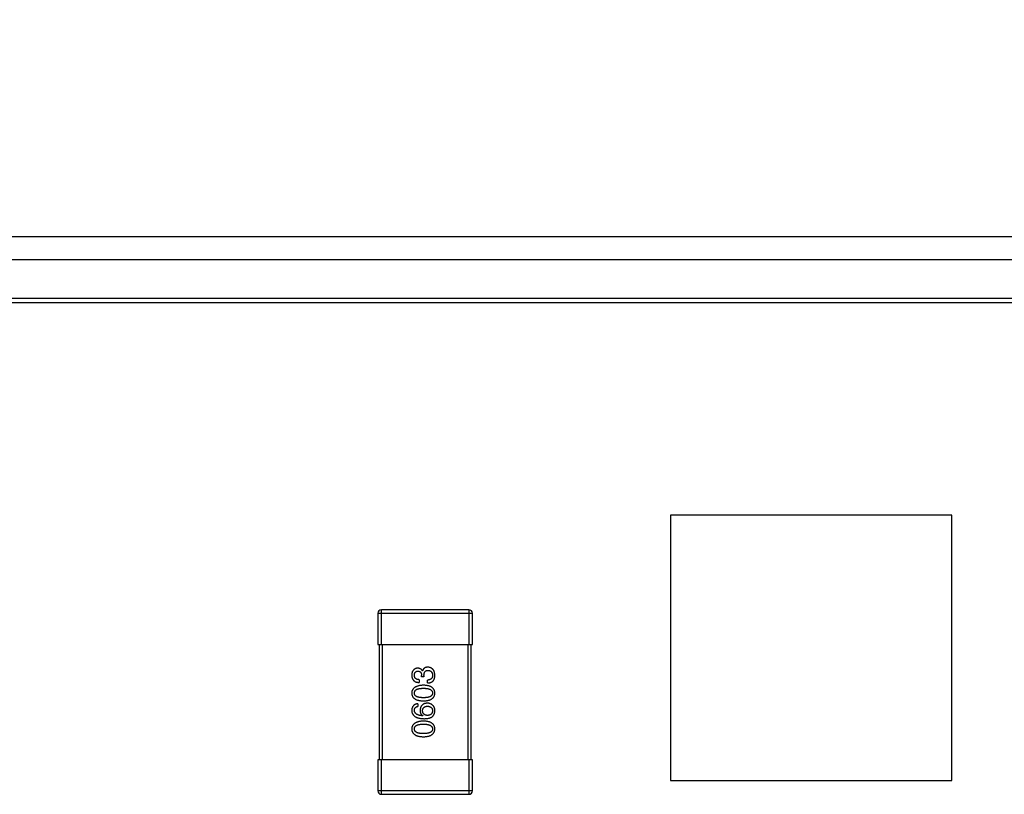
# Model space of a CAD drawing. Header units: millimetres. Extents: x 42 to 554, y 166 to 335.
# Tile 385 of 410: x 466.05 to 474.59, y 282.46 to 289.18. Entities that reach past the tile are written whole.
import ezdxf

# ---------------------------------------------------------------- set-up
doc = ezdxf.new("R2010")
doc.units = ezdxf.units.MM
doc.header["$LTSCALE"] = 30.734
doc.header["$PDMODE"] = 3
doc.header["$PDSIZE"] = 0.3125
doc.layers.get('0').update_dxf_attribs({"linetype": 'CONTINUOUS'})
doc.layers.get('Defpoints').update_dxf_attribs({"linetype": 'CONTINUOUS'})
doc.layers.add('Dim', color=6, linetype='CONTINUOUS', lineweight=13)
doc.styles.get("Standard").update_dxf_attribs({"font": 'txt', "width": 0.8})
doc.dimstyles.new('ISO-25_WS', dxfattribs={"dimscale": 1.8, "dimtxt": 2.5, "dimasz": 1.5, "dimexe": 1.25, "dimexo": 0.625, "dimtad": 1, "dimdsep": 46, "dimtxsty": 'Standard', "dimcen": 2.5, "dimadec": 0, "dimazin": 0, "dimtfac": 1, "dimtmove": 0, "dimatfit": 3, "dimfxl": 1, "dimtolj": 1, "dimtzin": 0, "dimarcsym": 0})

# ---------------------------------------------------------------- blocks, each defined once
blk = doc.blocks.new('*D23')
at = {"layer": 'Defpoints', "color": 0}
for p in [(517.2445, 303.5242), (353.2358, 285.7144), (517.2445, 285.7144)]:
    blk.add_point(p, dxfattribs=at)
at = {"layer": 'Dim', "color": 0, "lineweight": -2}
for p, q in [((353.2358, 286.8394), (353.2358, 305.7742)), ((517.2445, 286.8394), (517.2445, 305.7742)), ((355.9358, 303.5242), (514.5445, 303.5242))]:
    blk.add_line(p, q, dxfattribs=at)
at = {"layer": 'Dim', "color": 0}
for points in [[(355.9358, 303.9742), (355.9358, 303.0742), (353.2358, 303.5242)], [(514.5445, 303.0742), (514.5445, 303.9742), (517.2445, 303.5242)]]:
    blk.add_solid(points, dxfattribs=at)
at = {"layer": 'Dim', "color": 0, "insert": (435.2401, 306.8992), "char_height": 4.5, "attachment_point": 5}
blk.add_mtext('\\A1;164(PCB)', dxfattribs=at)
blk = doc.blocks.new('*D25')
at = {"layer": 'Defpoints', "color": 0}
for p in [(517.2444, 314.4296), (353.2444, 286.7644), (517.2444, 286.7644)]:
    blk.add_point(p, dxfattribs=at)
at = {"layer": 'Dim', "color": 0, "lineweight": -2}
for p, q in [((353.2444, 287.8894), (353.2444, 316.6796)), ((517.2444, 287.8894), (517.2444, 316.6796)), ((355.9444, 314.4296), (514.5444, 314.4296))]:
    blk.add_line(p, q, dxfattribs=at)
at = {"layer": 'Dim', "color": 0}
for points in [[(355.9444, 314.8796), (355.9444, 313.9796), (353.2444, 314.4296)], [(514.5444, 313.9796), (514.5444, 314.8796), (517.2444, 314.4296)]]:
    blk.add_solid(points, dxfattribs=at)
at = {"layer": 'Dim', "color": 0, "insert": (435.2444, 317.8046), "char_height": 4.5, "attachment_point": 5}
blk.add_mtext('\\A1;164(LCD)', dxfattribs=at)
blk = doc.blocks.new('*D27')
at = {"layer": 'Defpoints', "color": 0}
for p in [(357.2417, 292.936), (357.2417, 282.7147), (513.2445, 282.7144)]:
    blk.add_point(p, dxfattribs=at)
at = {"layer": 'Dim', "color": 0, "lineweight": -2}
for p, q in [((357.2417, 283.8397), (357.2417, 295.186)), ((513.2445, 283.8394), (513.2445, 295.186)), ((510.5445, 292.936), (359.9417, 292.936))]:
    blk.add_line(p, q, dxfattribs=at)
at = {"layer": 'Dim', "color": 0}
for points in [[(359.9417, 293.386), (359.9417, 292.486), (357.2417, 292.936)], [(510.5445, 292.486), (510.5445, 293.386), (513.2445, 292.936)]]:
    blk.add_solid(points, dxfattribs=at)
at = {"layer": 'Dim', "color": 0, "insert": (435.2431, 296.311), "char_height": 4.5, "attachment_point": 5}
blk.add_mtext('\\A1;156', dxfattribs=at)

msp = doc.modelspace()

# ---------------------------------------------------------------- linework, layer by layer
at = {"linetype": 'Continuous'}
for p, q in [((353.1044, 287.2994), (517.3844, 287.2994)), ((353.3044, 287.0994), (517.1844, 287.0994)), ((353.2444, 286.7644), (480.2444, 286.7644)), ((479.1444, 286.7262), (354.2444, 286.7144)), ((471.6944, 284.8844), (471.6944, 282.5844)), ((474.1319, 284.8844), (471.6944, 284.8844)), ((474.1319, 282.5844), (474.1319, 284.8844)), ((469.1558, 284.0344), (469.1558, 283.7644)), ((469.1558, 284.0344), (469.9758, 284.0344)), ((469.1858, 283.7644), (469.1858, 284.0644)), ((469.9458, 284.0644), (469.1858, 284.0644)), ((469.9458, 284.0644), (469.9458, 283.7644)), ((469.9758, 283.7644), (469.9758, 284.0344)), ((469.1558, 283.7644), (469.9758, 283.7644)), ((469.1658, 283.7644), (469.1658, 282.7644)), ((469.1958, 282.7644), (469.1958, 283.7644)), ((469.9358, 283.7644), (469.9358, 282.7644)), ((469.9658, 282.7644), (469.9658, 283.7644)), ((469.5348, 283.4821), (469.5348, 283.4953)), ((469.5556, 283.4821), (469.5348, 283.4821)), ((469.5424, 283.5335), (469.5435, 283.5335)), ((469.5556, 283.4942), (469.5556, 283.4821)), ((469.514, 283.4581), (469.514, 283.4341)), ((469.5862, 283.4297), (469.5862, 283.4548)), ((469.502, 283.25), (469.502, 283.2259)), ((469.5457, 283.1461), (469.5446, 283.145)), ((469.1558, 282.7644), (469.1558, 282.4944)), ((469.9758, 282.7644), (469.1558, 282.7644)), ((469.1858, 282.4644), (469.1858, 282.7644)), ((469.9458, 282.7644), (469.9458, 282.4644)), ((469.9758, 282.4944), (469.9758, 282.7644)), ((471.6944, 282.5844), (474.1319, 282.5844)), ((469.9758, 282.4944), (469.1558, 282.4944)), ((469.1858, 282.4644), (469.9458, 282.4644))]:
    msp.add_line(p, q, dxfattribs=at)
for centre, start, end in [((469.1858, 284.0344), 90, 180), ((469.9458, 284.0344), 0, 90), ((469.1858, 282.4944), 180, 270), ((469.9458, 282.4944), 270, 0)]:
    msp.add_arc(centre, 0.03, start, end, dxfattribs=at)
for points, knots in [([(469.5009, 283.5576), (469.4989, 283.5574), (469.495, 283.5571), (469.4894, 283.556), (469.4842, 283.5545), (469.4793, 283.5527), (469.4747, 283.5504), (469.4706, 283.5476), (469.4668, 283.5445), (469.4634, 283.5409), (469.4603, 283.5369), (469.4577, 283.5325), (469.4554, 283.5277), (469.4535, 283.5224), (469.4519, 283.5168), (469.4508, 283.5107), (469.4499, 283.5042), (469.4497, 283.4997), (469.4495, 283.4974)], [0, 0, 0, 0, 0.067521, 0.132139, 0.193339, 0.252064, 0.309083, 0.364848, 0.420021, 0.475612, 0.532002, 0.589602, 0.649896, 0.712634, 0.778603, 0.848416, 0.922155, 1, 1, 1, 1]), ([(469.4495, 283.4974), (469.4496, 283.4949), (469.4498, 283.49), (469.4507, 283.483), (469.452, 283.4763), (469.4539, 283.4702), (469.4562, 283.4645), (469.459, 283.4593), (469.4623, 283.4546), (469.4661, 283.4504), (469.4704, 283.4466), (469.4752, 283.4434), (469.4805, 283.4406), (469.4863, 283.4383), (469.4925, 283.4365), (469.4993, 283.4352), (469.5065, 283.4343), (469.5115, 283.4341), (469.514, 283.4341)], [0, 0, 0, 0, 0.073232, 0.142595, 0.207997, 0.270074, 0.329156, 0.386529, 0.441846, 0.496976, 0.551877, 0.607941, 0.665637, 0.725446, 0.788542, 0.855101, 0.925196, 1, 1, 1, 1]), ([(469.4725, 283.4964), (469.4726, 283.4977), (469.4727, 283.5004), (469.4732, 283.5043), (469.4739, 283.5079), (469.4747, 283.5113), (469.4759, 283.5144), (469.4773, 283.5173), (469.4788, 283.52), (469.4806, 283.5223), (469.4826, 283.5245), (469.4849, 283.5263), (469.4874, 283.528), (469.4901, 283.5294), (469.493, 283.5305), (469.4962, 283.5314), (469.4996, 283.5321), (469.5019, 283.5323), (469.5031, 283.5324)], [0, 0, 0, 0, 0.078051, 0.151197, 0.220412, 0.286742, 0.34933, 0.409464, 0.467368, 0.52298, 0.578639, 0.633998, 0.690142, 0.746855, 0.805868, 0.867776, 0.932345, 1, 1, 1, 1]), ([(469.514, 283.4581), (469.5123, 283.4582), (469.5091, 283.4583), (469.5044, 283.4589), (469.5, 283.4597), (469.4959, 283.4608), (469.4922, 283.4622), (469.4887, 283.4639), (469.4856, 283.4659), (469.4828, 283.4681), (469.4804, 283.4707), (469.4783, 283.4735), (469.4764, 283.4766), (469.475, 283.4801), (469.4739, 283.4837), (469.4731, 283.4877), (469.4726, 283.4919), (469.4725, 283.4949), (469.4725, 283.4964)], [0, 0, 0, 0, 0.078134, 0.15164, 0.221358, 0.286689, 0.348614, 0.407697, 0.464247, 0.520153, 0.574432, 0.629291, 0.684538, 0.742032, 0.801329, 0.863637, 0.930123, 1, 1, 1, 1]), ([(469.5424, 283.5335), (469.5415, 283.5354), (469.5396, 283.5391), (469.5359, 283.5441), (469.5316, 283.5483), (469.5266, 283.5517), (469.521, 283.5543), (469.5149, 283.5562), (469.5081, 283.5574), (469.5034, 283.5575), (469.5009, 283.5576)], [0, 0, 0, 0, 0.125227, 0.244792, 0.361427, 0.478215, 0.59667, 0.722058, 0.856314, 1, 1, 1, 1]), ([(469.5031, 283.5324), (469.5043, 283.5323), (469.5068, 283.5322), (469.5102, 283.5317), (469.5135, 283.5309), (469.5165, 283.5298), (469.5193, 283.5284), (469.5219, 283.5267), (469.5243, 283.5248), (469.5264, 283.5226), (469.5282, 283.5201), (469.5299, 283.5174), (469.5313, 283.5144), (469.5325, 283.5111), (469.5334, 283.5075), (469.5341, 283.5037), (469.5346, 283.4995), (469.5347, 283.4967), (469.5348, 283.4953)], [0, 0, 0, 0, 0.067741, 0.131599, 0.192143, 0.249977, 0.306453, 0.361639, 0.416449, 0.471489, 0.527582, 0.584873, 0.644974, 0.70814, 0.77492, 0.845909, 0.920585, 1, 1, 1, 1]), ([(469.5883, 283.5663), (469.5869, 283.5663), (469.5841, 283.5663), (469.58, 283.5658), (469.5761, 283.5652), (469.5725, 283.5643), (469.5689, 283.5632), (469.5656, 283.5618), (469.5625, 283.5601), (469.5596, 283.5582), (469.5569, 283.556), (469.5544, 283.5535), (469.5521, 283.5508), (469.5499, 283.5479), (469.5481, 283.5446), (469.5463, 283.5412), (469.5448, 283.5374), (469.544, 283.5348), (469.5435, 283.5335)], [0, 0, 0, 0, 0.071215, 0.138707, 0.20396, 0.266995, 0.327734, 0.387609, 0.445602, 0.503345, 0.561136, 0.618597, 0.677672, 0.738255, 0.799989, 0.863961, 0.930555, 1, 1, 1, 1]), ([(469.5556, 283.4942), (469.5556, 283.496), (469.5556, 283.4995), (469.5561, 283.5046), (469.5567, 283.5093), (469.5578, 283.5137), (469.559, 283.5177), (469.5605, 283.5215), (469.5624, 283.5248), (469.5645, 283.5278), (469.5669, 283.5304), (469.5696, 283.5327), (469.5726, 283.5347), (469.5758, 283.5363), (469.5794, 283.5375), (469.5832, 283.5384), (469.5873, 283.5389), (469.5902, 283.5389), (469.5916, 283.539)], [0, 0, 0, 0, 0.082495, 0.159728, 0.232496, 0.300725, 0.365163, 0.425859, 0.483728, 0.538892, 0.592921, 0.646195, 0.699968, 0.754746, 0.811387, 0.870806, 0.933482, 1, 1, 1, 1]), ([(469.6299, 283.4964), (469.6298, 283.4947), (469.6298, 283.4915), (469.6293, 283.4869), (469.6284, 283.4826), (469.6272, 283.4786), (469.6257, 283.4749), (469.6238, 283.4715), (469.6215, 283.4685), (469.619, 283.4657), (469.616, 283.4633), (469.6128, 283.4611), (469.6092, 283.4593), (469.6052, 283.4577), (469.6009, 283.4565), (469.5963, 283.4557), (469.5914, 283.455), (469.5879, 283.4549), (469.5862, 283.4548)], [0, 0, 0, 0, 0.071272, 0.13882, 0.201858, 0.262757, 0.320043, 0.376709, 0.431462, 0.486034, 0.541209, 0.597703, 0.65589, 0.717768, 0.782056, 0.850407, 0.92277, 1, 1, 1, 1]), ([(469.6495, 283.4953), (469.6494, 283.498), (469.6492, 283.5033), (469.6482, 283.5111), (469.6468, 283.5183), (469.645, 283.525), (469.6428, 283.5313), (469.64, 283.537), (469.6369, 283.5422), (469.6333, 283.547), (469.6292, 283.5512), (469.6247, 283.5549), (469.6197, 283.5581), (469.6143, 283.5608), (469.6084, 283.5629), (469.6021, 283.5646), (469.5954, 283.5658), (469.5907, 283.5661), (469.5883, 283.5663)], [0, 0, 0, 0, 0.078078, 0.151942, 0.221594, 0.28726, 0.350176, 0.409768, 0.467648, 0.523784, 0.578904, 0.634014, 0.689819, 0.746826, 0.805875, 0.867063, 0.931764, 1, 1, 1, 1]), ([(469.5916, 283.539), (469.5931, 283.5389), (469.5959, 283.5387), (469.6001, 283.5379), (469.6039, 283.5369), (469.6075, 283.5356), (469.6108, 283.5339), (469.614, 283.5321), (469.6167, 283.5298), (469.6193, 283.5273), (469.6216, 283.5244), (469.6235, 283.5213), (469.6253, 283.5179), (469.6267, 283.5141), (469.6279, 283.5101), (469.6288, 283.5058), (469.6295, 283.5012), (469.6298, 283.498), (469.6299, 283.4964)], [0, 0, 0, 0, 0.068514, 0.133941, 0.195994, 0.255362, 0.312994, 0.369441, 0.424687, 0.480522, 0.537148, 0.594801, 0.654411, 0.716817, 0.781981, 0.850498, 0.923306, 1, 1, 1, 1]), ([(469.643, 283.4592), (469.6435, 283.4603), (469.6446, 283.4627), (469.6459, 283.4664), (469.6471, 283.4705), (469.6479, 283.4749), (469.6487, 283.4795), (469.6492, 283.4845), (469.6495, 283.4898), (469.6495, 283.4934), (469.6495, 283.4953)], [0, 0, 0, 0, 0.101955, 0.208983, 0.322698, 0.44339, 0.570851, 0.70629, 0.84885, 1, 1, 1, 1]), ([(469.5512, 283.4098), (469.5472, 283.4096), (469.5394, 283.4093), (469.528, 283.4081), (469.5175, 283.4065), (469.5077, 283.4045), (469.4987, 283.4019), (469.4904, 283.3989), (469.4828, 283.3954), (469.4761, 283.3914), (469.4701, 283.3869), (469.4648, 283.3819), (469.4603, 283.3764), (469.4566, 283.3705), (469.4536, 283.364), (469.4514, 283.3571), (469.45, 283.3497), (469.4497, 283.3446), (469.4495, 283.342)], [0, 0, 0, 0, 0.088475, 0.171606, 0.249595, 0.322626, 0.391327, 0.455765, 0.516374, 0.573675, 0.628522, 0.681161, 0.732559, 0.783563, 0.83504, 0.887639, 0.942585, 1, 1, 1, 1]), ([(469.6495, 283.342), (469.6494, 283.3447), (469.6492, 283.3498), (469.6479, 283.3573), (469.6459, 283.3643), (469.6431, 283.3709), (469.6396, 283.3769), (469.6353, 283.3824), (469.6302, 283.3874), (469.6244, 283.3919), (469.6178, 283.3959), (469.6105, 283.3994), (469.6024, 283.4024), (469.5936, 283.4049), (469.5841, 283.4069), (469.5738, 283.4083), (469.5627, 283.4094), (469.5551, 283.4096), (469.5512, 283.4098)], [0, 0, 0, 0, 0.059134, 0.115603, 0.169236, 0.221572, 0.273254, 0.32474, 0.377319, 0.431815, 0.488555, 0.548609, 0.612242, 0.680182, 0.75251, 0.829782, 0.91231, 1, 1, 1, 1]), ([(469.5862, 283.4297), (469.5879, 283.4298), (469.5914, 283.4299), (469.5965, 283.4303), (469.6014, 283.431), (469.606, 283.4319), (469.6104, 283.433), (469.6146, 283.4343), (469.6185, 283.4358), (469.6222, 283.4376), (469.6257, 283.4395), (469.6289, 283.4416), (469.6318, 283.444), (469.6346, 283.4466), (469.6371, 283.4494), (469.6393, 283.4525), (469.6413, 283.4557), (469.6424, 283.458), (469.643, 283.4592)], [0, 0, 0, 0, 0.078937, 0.154495, 0.226898, 0.296844, 0.363348, 0.427781, 0.48946, 0.549586, 0.607902, 0.664733, 0.720805, 0.776157, 0.831175, 0.886736, 0.943094, 1, 1, 1, 1]), ([(469.4495, 283.342), (469.4497, 283.3394), (469.4499, 283.3342), (469.4512, 283.3267), (469.4533, 283.3197), (469.4561, 283.3131), (469.4598, 283.3071), (469.4643, 283.3016), (469.4695, 283.2966), (469.4755, 283.2921), (469.4823, 283.2881), (469.4899, 283.2846), (469.4982, 283.2816), (469.5073, 283.2792), (469.5172, 283.2771), (469.5278, 283.2757), (469.5392, 283.2747), (469.5471, 283.2744), (469.5512, 283.2743)], [0, 0, 0, 0, 0.057911, 0.113262, 0.165956, 0.217443, 0.268511, 0.319665, 0.372, 0.426129, 0.483365, 0.543779, 0.607756, 0.676562, 0.749704, 0.827713, 0.911177, 1, 1, 1, 1]), ([(469.4725, 283.342), (469.4726, 283.3437), (469.4727, 283.347), (469.4736, 283.3517), (469.4751, 283.3562), (469.4773, 283.3603), (469.4801, 283.364), (469.4835, 283.3675), (469.4876, 283.3705), (469.4922, 283.3733), (469.4975, 283.3757), (469.5034, 283.3778), (469.5098, 283.3796), (469.5169, 283.3811), (469.5246, 283.3822), (469.5329, 283.383), (469.5419, 283.3835), (469.548, 283.3835), (469.5512, 283.3835)], [0, 0, 0, 0, 0.050604, 0.098688, 0.145699, 0.191791, 0.238625, 0.286717, 0.337546, 0.391814, 0.449755, 0.512106, 0.579685, 0.652048, 0.730262, 0.814146, 0.904281, 1, 1, 1, 1]), ([(469.5512, 283.3016), (469.548, 283.3016), (469.5419, 283.3017), (469.5329, 283.3022), (469.5246, 283.3029), (469.5169, 283.304), (469.5098, 283.3055), (469.5034, 283.3071), (469.4975, 283.3092), (469.4922, 283.3116), (469.4876, 283.3142), (469.4835, 283.3172), (469.4801, 283.3206), (469.4773, 283.3242), (469.4751, 283.3282), (469.4736, 283.3325), (469.4727, 283.3372), (469.4726, 283.3404), (469.4725, 283.342)], [0, 0, 0, 0, 0.096452, 0.187278, 0.271765, 0.350519, 0.423437, 0.491321, 0.554011, 0.612224, 0.666281, 0.717003, 0.764884, 0.811423, 0.856783, 0.902993, 0.950236, 1, 1, 1, 1]), ([(469.5512, 283.3835), (469.5543, 283.3835), (469.5604, 283.3835), (469.5692, 283.383), (469.5774, 283.3822), (469.585, 283.381), (469.5921, 283.3796), (469.5985, 283.3778), (469.6043, 283.3758), (469.6096, 283.3733), (469.6142, 283.3705), (469.6183, 283.3674), (469.6218, 283.364), (469.6246, 283.3603), (469.6269, 283.3562), (469.6285, 283.3517), (469.6296, 283.347), (469.6298, 283.3437), (469.6299, 283.342)], [0, 0, 0, 0, 0.094834, 0.184067, 0.267029, 0.344713, 0.417334, 0.484367, 0.546941, 0.604717, 0.65953, 0.710539, 0.759381, 0.806382, 0.853027, 0.900623, 0.949121, 1, 1, 1, 1]), ([(469.5512, 283.2743), (469.5551, 283.2744), (469.5627, 283.2747), (469.5738, 283.2757), (469.5841, 283.2771), (469.5936, 283.2792), (469.6024, 283.2816), (469.6105, 283.2846), (469.6178, 283.2881), (469.6244, 283.2921), (469.6302, 283.2966), (469.6353, 283.3016), (469.6396, 283.3071), (469.6431, 283.3131), (469.6459, 283.3197), (469.6479, 283.3267), (469.6492, 283.3342), (469.6494, 283.3394), (469.6495, 283.342)], [0, 0, 0, 0, 0.087693, 0.170223, 0.247496, 0.319826, 0.387768, 0.451403, 0.511459, 0.568358, 0.622671, 0.675251, 0.726739, 0.778422, 0.830759, 0.884394, 0.940865, 1, 1, 1, 1]), ([(469.6299, 283.342), (469.6298, 283.3404), (469.6297, 283.3372), (469.6288, 283.3325), (469.6272, 283.3282), (469.625, 283.3242), (469.6222, 283.3206), (469.6188, 283.3172), (469.6148, 283.3142), (469.6101, 283.3116), (469.6049, 283.3092), (469.599, 283.3071), (469.5925, 283.3055), (469.5854, 283.304), (469.5777, 283.3029), (469.5694, 283.3022), (469.5605, 283.3017), (469.5544, 283.3016), (469.5512, 283.3016)], [0, 0, 0, 0, 0.049766, 0.097012, 0.143225, 0.188786, 0.235079, 0.282962, 0.333687, 0.387747, 0.445963, 0.508657, 0.576545, 0.649868, 0.72822, 0.812712, 0.903543, 1, 1, 1, 1]), ([(469.502, 283.25), (469.5, 283.2497), (469.4961, 283.2492), (469.4905, 283.2479), (469.4852, 283.2464), (469.4803, 283.2444), (469.4757, 283.242), (469.4715, 283.2393), (469.4677, 283.2363), (469.4642, 283.2328), (469.4611, 283.229), (469.4584, 283.2248), (469.456, 283.2202), (469.4539, 283.2153), (469.4523, 283.21), (469.451, 283.2043), (469.4501, 283.1983), (469.4497, 283.1942), (469.4495, 283.192)], [0, 0, 0, 0, 0.06947, 0.136096, 0.199592, 0.260665, 0.319672, 0.377156, 0.433415, 0.489984, 0.546535, 0.604276, 0.663499, 0.725182, 0.788953, 0.855683, 0.926216, 1, 1, 1, 1]), ([(469.4725, 283.192), (469.4726, 283.1943), (469.4727, 283.1986), (469.4742, 283.2048), (469.4765, 283.2102), (469.4797, 283.2149), (469.484, 283.2188), (469.4892, 283.222), (469.4952, 283.2244), (469.4997, 283.2254), (469.502, 283.2259)], [0, 0, 0, 0, 0.136586, 0.261496, 0.378089, 0.490612, 0.605522, 0.725767, 0.8561, 1, 1, 1, 1]), ([(469.584, 283.2543), (469.5816, 283.2542), (469.577, 283.254), (469.5704, 283.253), (469.5642, 283.2516), (469.5584, 283.2498), (469.553, 283.2475), (469.5481, 283.2446), (469.5435, 283.2414), (469.5394, 283.2377), (469.5357, 283.2336), (469.5323, 283.229), (469.5295, 283.2239), (469.5271, 283.2184), (469.5251, 283.2125), (469.5235, 283.2061), (469.5223, 283.1992), (469.5219, 283.1945), (469.5217, 283.192)], [0, 0, 0, 0, 0.071527, 0.139094, 0.20346, 0.264939, 0.323904, 0.381383, 0.437591, 0.493343, 0.549401, 0.606085, 0.664838, 0.725424, 0.788712, 0.855452, 0.925772, 1, 1, 1, 1]), ([(469.5435, 283.1888), (469.5436, 283.1903), (469.5437, 283.1932), (469.5444, 283.1974), (469.5452, 283.2014), (469.5464, 283.2051), (469.548, 283.2086), (469.5498, 283.2117), (469.552, 283.2146), (469.5544, 283.2172), (469.5572, 283.2195), (469.5603, 283.2216), (469.5637, 283.2234), (469.5673, 283.2249), (469.5713, 283.2261), (469.5756, 283.2271), (469.5802, 283.2278), (469.5834, 283.228), (469.5851, 283.2281)], [0, 0, 0, 0, 0.069884, 0.136529, 0.199638, 0.259844, 0.317774, 0.374356, 0.430026, 0.485148, 0.5409, 0.597889, 0.657472, 0.718614, 0.783613, 0.85129, 0.923712, 1, 1, 1, 1]), ([(469.6331, 283.2347), (469.6314, 283.2362), (469.628, 283.2393), (469.6224, 283.2434), (469.6166, 283.2467), (469.6105, 283.2496), (469.6042, 283.2517), (469.5977, 283.2532), (469.5909, 283.2541), (469.5863, 283.2543), (469.584, 283.2543)], [0, 0, 0, 0, 0.129393, 0.255335, 0.378531, 0.500878, 0.622934, 0.746191, 0.87096, 1, 1, 1, 1]), ([(469.5851, 283.2281), (469.5868, 283.228), (469.5902, 283.2278), (469.595, 283.2271), (469.5996, 283.2262), (469.6038, 283.225), (469.6077, 283.2236), (469.6113, 283.2218), (469.6146, 283.2198), (469.6176, 283.2175), (469.6203, 283.215), (469.6226, 283.2122), (469.6246, 283.2091), (469.6263, 283.2058), (469.6277, 283.2022), (469.6288, 283.1983), (469.6295, 283.1942), (469.6297, 283.1913), (469.6299, 283.1899)], [0, 0, 0, 0, 0.078863, 0.153308, 0.223539, 0.289857, 0.35341, 0.413572, 0.471721, 0.528235, 0.584279, 0.638781, 0.69466, 0.751251, 0.809198, 0.869697, 0.933318, 1, 1, 1, 1]), ([(469.6495, 283.1855), (469.6496, 283.1883), (469.6497, 283.1937), (469.6491, 283.2015), (469.6479, 283.2087), (469.6461, 283.2152), (469.6438, 283.2211), (469.6409, 283.2263), (469.6374, 283.2309), (469.6346, 283.2334), (469.6331, 283.2347)], [0, 0, 0, 0, 0.156782, 0.301945, 0.436395, 0.561474, 0.678489, 0.78853, 0.894967, 1, 1, 1, 1]), ([(469.4495, 283.192), (469.4497, 283.1892), (469.45, 283.1837), (469.4515, 283.1757), (469.4538, 283.1682), (469.4568, 283.1613), (469.4607, 283.1548), (469.4654, 283.149), (469.4709, 283.1436), (469.4772, 283.1389), (469.4842, 283.1346), (469.4921, 283.1309), (469.5007, 283.1277), (469.5102, 283.1251), (469.5204, 283.1229), (469.5314, 283.1214), (469.5432, 283.1203), (469.5514, 283.12), (469.5556, 283.1199)], [0, 0, 0, 0, 0.058957, 0.115262, 0.16907, 0.221312, 0.273147, 0.324961, 0.377649, 0.432026, 0.488925, 0.549039, 0.612912, 0.680653, 0.753056, 0.830314, 0.912483, 1, 1, 1, 1]), ([(469.5446, 283.145), (469.5418, 283.1452), (469.5363, 283.1456), (469.5284, 283.1467), (469.5209, 283.148), (469.514, 283.1495), (469.5076, 283.1514), (469.5018, 283.1536), (469.4964, 283.1561), (469.4916, 283.1588), (469.4874, 283.162), (469.4836, 283.1653), (469.4804, 283.169), (469.4778, 283.1731), (469.4756, 283.1774), (469.474, 283.182), (469.4729, 283.1869), (469.4726, 283.1903), (469.4725, 283.192)], [0, 0, 0, 0, 0.089218, 0.173709, 0.252753, 0.326963, 0.397099, 0.462534, 0.524018, 0.582178, 0.637235, 0.689955, 0.741228, 0.791618, 0.841661, 0.892925, 0.945259, 1, 1, 1, 1]), ([(469.5217, 283.192), (469.5217, 283.1894), (469.5219, 283.1843), (469.523, 283.177), (469.5249, 283.1703), (469.5275, 283.1642), (469.5309, 283.1587), (469.5351, 283.1538), (469.5401, 283.1495), (469.5438, 283.1473), (469.5457, 283.1461)], [0, 0, 0, 0, 0.144617, 0.279572, 0.40596, 0.526097, 0.64389, 0.760003, 0.877724, 1, 1, 1, 1]), ([(469.5862, 283.1483), (469.5845, 283.1484), (469.5812, 283.1487), (469.5765, 283.1493), (469.5721, 283.1504), (469.5679, 283.1516), (469.5642, 283.1531), (469.5607, 283.155), (469.5575, 283.1571), (469.5547, 283.1595), (469.5522, 283.1622), (469.55, 283.1651), (469.548, 283.1684), (469.5465, 283.1719), (469.5453, 283.1757), (469.5444, 283.1798), (469.5437, 283.1842), (469.5436, 283.1872), (469.5435, 283.1888)], [0, 0, 0, 0, 0.076072, 0.148369, 0.216753, 0.281358, 0.342792, 0.401604, 0.458929, 0.514444, 0.569818, 0.625343, 0.681554, 0.739608, 0.800134, 0.863477, 0.929547, 1, 1, 1, 1]), ([(469.6299, 283.1899), (469.6298, 283.1883), (469.6297, 283.1852), (469.629, 283.1807), (469.6281, 283.1764), (469.6268, 283.1725), (469.6252, 283.1689), (469.6233, 283.1656), (469.621, 283.1625), (469.6184, 283.1598), (469.6155, 283.1573), (469.6122, 283.1551), (469.6087, 283.1532), (469.6048, 283.1516), (469.6006, 283.1504), (469.5961, 283.1494), (469.5912, 283.1486), (469.5879, 283.1484), (469.5862, 283.1483)], [0, 0, 0, 0, 0.070403, 0.137196, 0.200053, 0.260887, 0.31876, 0.37535, 0.430743, 0.485927, 0.541678, 0.598832, 0.657726, 0.719441, 0.783504, 0.851852, 0.923533, 1, 1, 1, 1]), ([(469.6233, 283.1341), (469.6253, 283.1356), (469.6293, 283.1385), (469.6344, 283.1438), (469.6389, 283.1494), (469.6426, 283.1557), (469.6455, 283.1624), (469.6476, 283.1696), (469.6491, 283.1774), (469.6494, 283.1827), (469.6495, 283.1855)], [0, 0, 0, 0, 0.125033, 0.246266, 0.36603, 0.485265, 0.606781, 0.732144, 0.862551, 1, 1, 1, 1]), ([(469.5512, 283.0989), (469.5472, 283.0987), (469.5394, 283.0984), (469.528, 283.0972), (469.5175, 283.0956), (469.5077, 283.0936), (469.4987, 283.0911), (469.4904, 283.088), (469.4828, 283.0845), (469.4761, 283.0805), (469.4701, 283.076), (469.4648, 283.071), (469.4603, 283.0656), (469.4566, 283.0596), (469.4536, 283.0532), (469.4514, 283.0463), (469.45, 283.0389), (469.4497, 283.0338), (469.4495, 283.0311)], [0, 0, 0, 0, 0.088475, 0.171606, 0.249595, 0.322626, 0.391327, 0.455765, 0.516374, 0.573675, 0.628522, 0.681161, 0.732559, 0.783563, 0.83504, 0.887639, 0.942585, 1, 1, 1, 1]), ([(469.4725, 283.0311), (469.4726, 283.0328), (469.4727, 283.0361), (469.4736, 283.0409), (469.4751, 283.0453), (469.4773, 283.0494), (469.4801, 283.0531), (469.4835, 283.0566), (469.4876, 283.0597), (469.4922, 283.0625), (469.4975, 283.0649), (469.5034, 283.067), (469.5098, 283.0687), (469.5169, 283.0702), (469.5246, 283.0713), (469.5329, 283.0721), (469.5419, 283.0726), (469.548, 283.0726), (469.5512, 283.0727)], [0, 0, 0, 0, 0.050604, 0.098688, 0.145699, 0.191791, 0.238625, 0.286717, 0.337546, 0.391814, 0.449755, 0.512106, 0.579685, 0.652048, 0.730262, 0.814146, 0.904281, 1, 1, 1, 1]), ([(469.6495, 283.0311), (469.6494, 283.0338), (469.6492, 283.039), (469.6479, 283.0465), (469.6459, 283.0535), (469.6431, 283.06), (469.6396, 283.066), (469.6353, 283.0716), (469.6302, 283.0766), (469.6244, 283.0811), (469.6178, 283.085), (469.6105, 283.0885), (469.6024, 283.0915), (469.5936, 283.094), (469.5841, 283.096), (469.5738, 283.0975), (469.5627, 283.0985), (469.5551, 283.0988), (469.5512, 283.0989)], [0, 0, 0, 0, 0.059134, 0.115603, 0.169236, 0.221572, 0.273254, 0.32474, 0.377319, 0.431815, 0.488555, 0.548609, 0.612242, 0.680182, 0.75251, 0.829782, 0.91231, 1, 1, 1, 1]), ([(469.5512, 283.0727), (469.5543, 283.0726), (469.5604, 283.0726), (469.5692, 283.0721), (469.5774, 283.0713), (469.585, 283.0702), (469.5921, 283.0687), (469.5985, 283.067), (469.6043, 283.0649), (469.6096, 283.0624), (469.6142, 283.0597), (469.6183, 283.0566), (469.6218, 283.0532), (469.6246, 283.0494), (469.6269, 283.0453), (469.6285, 283.0409), (469.6296, 283.0361), (469.6298, 283.0328), (469.6299, 283.0311)], [0, 0, 0, 0, 0.094834, 0.184067, 0.267029, 0.344713, 0.417334, 0.484367, 0.546941, 0.604717, 0.65953, 0.710539, 0.759381, 0.806382, 0.853027, 0.900623, 0.949121, 1, 1, 1, 1]), ([(469.5556, 283.1199), (469.5591, 283.1199), (469.566, 283.12), (469.576, 283.1207), (469.5854, 283.1218), (469.5942, 283.1234), (469.6024, 283.1253), (469.61, 283.1277), (469.6169, 283.1306), (469.6212, 283.133), (469.6233, 283.1341)], [0, 0, 0, 0, 0.151498, 0.29521, 0.430242, 0.557137, 0.677306, 0.790845, 0.898111, 1, 1, 1, 1]), ([(469.4495, 283.0311), (469.4497, 283.0285), (469.4499, 283.0233), (469.4512, 283.0158), (469.4533, 283.0088), (469.4561, 283.0023), (469.4598, 282.9962), (469.4643, 282.9907), (469.4695, 282.9857), (469.4755, 282.9812), (469.4823, 282.9772), (469.4899, 282.9738), (469.4982, 282.9708), (469.5073, 282.9683), (469.5172, 282.9663), (469.5278, 282.9648), (469.5392, 282.9638), (469.5471, 282.9635), (469.5512, 282.9634)], [0, 0, 0, 0, 0.057911, 0.113262, 0.165956, 0.217443, 0.268511, 0.319665, 0.372, 0.426129, 0.483365, 0.543779, 0.607756, 0.676562, 0.749704, 0.827713, 0.911177, 1, 1, 1, 1]), ([(469.5512, 282.9907), (469.548, 282.9907), (469.5419, 282.9908), (469.5329, 282.9913), (469.5246, 282.992), (469.5169, 282.9931), (469.5098, 282.9946), (469.5034, 282.9962), (469.4975, 282.9983), (469.4922, 283.0007), (469.4876, 283.0034), (469.4835, 283.0063), (469.4801, 283.0097), (469.4773, 283.0134), (469.4751, 283.0174), (469.4736, 283.0217), (469.4727, 283.0263), (469.4726, 283.0295), (469.4725, 283.0311)], [0, 0, 0, 0, 0.096452, 0.187278, 0.271765, 0.350519, 0.423437, 0.491321, 0.554011, 0.612224, 0.666281, 0.717003, 0.764884, 0.811423, 0.856783, 0.902993, 0.950236, 1, 1, 1, 1]), ([(469.5512, 282.9634), (469.5551, 282.9635), (469.5627, 282.9638), (469.5738, 282.9648), (469.5841, 282.9663), (469.5936, 282.9683), (469.6024, 282.9708), (469.6105, 282.9738), (469.6178, 282.9772), (469.6244, 282.9813), (469.6302, 282.9857), (469.6353, 282.9907), (469.6396, 282.9963), (469.6431, 283.0023), (469.6459, 283.0088), (469.6479, 283.0158), (469.6492, 283.0233), (469.6494, 283.0285), (469.6495, 283.0311)], [0, 0, 0, 0, 0.087693, 0.170223, 0.247496, 0.319826, 0.387768, 0.451403, 0.511459, 0.568358, 0.622671, 0.675251, 0.726739, 0.778422, 0.830759, 0.884394, 0.940865, 1, 1, 1, 1]), ([(469.6299, 283.0311), (469.6298, 283.0295), (469.6297, 283.0263), (469.6288, 283.0217), (469.6272, 283.0173), (469.625, 283.0134), (469.6222, 283.0097), (469.6188, 283.0063), (469.6148, 283.0034), (469.6101, 283.0007), (469.6049, 282.9983), (469.599, 282.9962), (469.5925, 282.9946), (469.5854, 282.9931), (469.5777, 282.992), (469.5694, 282.9913), (469.5605, 282.9908), (469.5544, 282.9907), (469.5512, 282.9907)], [0, 0, 0, 0, 0.049766, 0.097012, 0.143225, 0.188786, 0.235079, 0.282962, 0.333687, 0.387747, 0.445963, 0.508657, 0.576545, 0.649868, 0.72822, 0.812712, 0.903543, 1, 1, 1, 1])]:
    msp.add_open_spline(points, degree=3, knots=knots, dxfattribs=at)

# ---------------------------------------------------------------- dimensions: what is measured, and where the dimension line sits
at = {"layer": 'Dim'}
for base, p1, p2, text, override, picture, middle in [((517.2444, 314.4296), (353.2444, 286.7644), (517.2444, 286.7644), '<>(LCD)', {"dimgap": 0.625, "dimtad": 1, "dimjust": 0, "dimdec": 2, "dimlfac": 1, "dimpost": '<>', "dimse1": 0, "dimse2": 0, "dimsd1": 0, "dimsd2": 0, "dimtofl": 1, "dimtvp": 0.1}, '*D25', (435.2444, 314.4296)), ((517.2445, 303.5242), (353.2358, 285.7144), (517.2445, 285.7144), '<>(PCB)', {"dimdec": 1, "dimpost": '<>', "dimtvp": 0.1}, '*D23', (435.2401, 303.5242))]:
    dim = msp.add_linear_dim(base=base, p1=p1, p2=p2, text=text, dimstyle='ISO-25_WS', override=override, dxfattribs=at)
    dim.commit()
    dim.dimension.update_dxf_attribs({"geometry": picture, "text_midpoint": middle, "dimtype": 160})
dim = msp.add_linear_dim(base=(357.2417, 292.936), p1=(513.2445, 282.7144), p2=(357.2417, 282.7147), dimstyle='ISO-25_WS', dxfattribs=at)
dim.commit()
dim.dimension.update_dxf_attribs({"geometry": '*D27', "text_midpoint": (435.2431, 296.311)})

doc.saveas('drawing.dxf')
